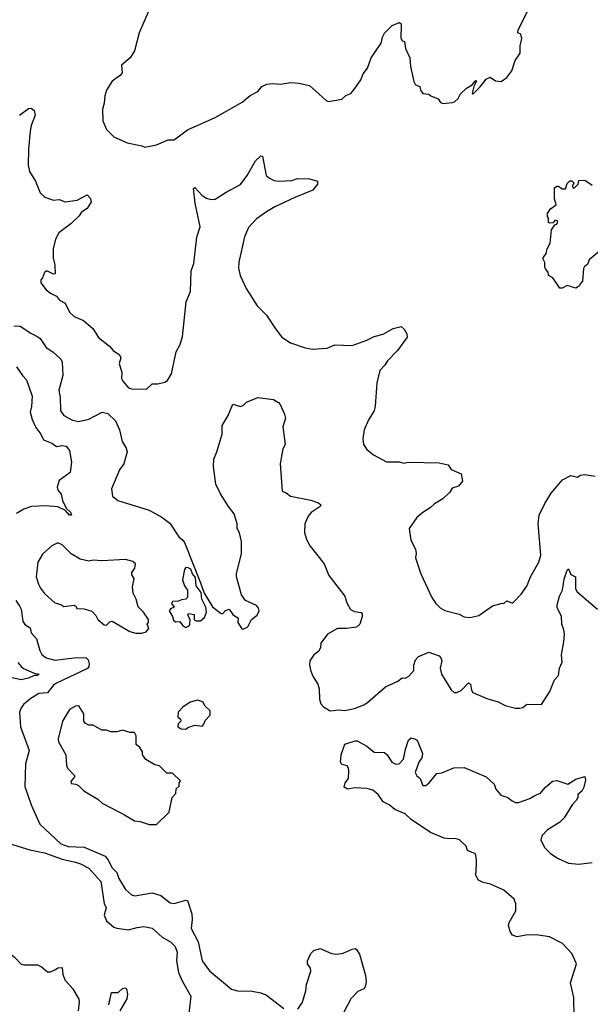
# Model space of a CAD drawing. Extents: x 1771496 to 1971148, y 471553 to 643630.
# Tile 676 of 702: x 1913216 to 1917093, y 564089 to 570784. Entities that reach past the tile are written whole.
import ezdxf

# ---------------------------------------------------------------- set-up
doc = ezdxf.new("R2010")
doc.units = 0

msp = doc.modelspace()

# ---------------------------------------------------------------- linework, layer by layer
at = {"layer": '0CON10XD'}
for points in [[(1914112.3, 570887.7), (1914027.1, 570695), (1913995, 570571.2), (1913966.2, 570523.8), (1913908, 570475), (1913912.5, 570422.5), (1913898.8, 570405), (1913843.8, 570365), (1913806.7, 570305), (1913793.3, 570265), (1913790, 570215), (1913777.5, 570175), (1913780, 570095), (1913806.4, 570036.4), (1913856.4, 569986.4), (1913945, 569946.7), (1914046.4, 569926.4), (1914065, 569917.5), (1914145, 569933.3), (1914225, 569966.7), (1914263, 569967), (1914275, 569972.5), (1914355.8, 570034.2), (1914545, 570118), (1914728.3, 570221.7), (1914782, 570268), (1914833.8, 570295), (1914860.2, 570329.8), (1914895, 570345.7), (1914935, 570350.6), (1914985, 570344.5), (1915055, 570356.2), (1915111.7, 570351.7), (1915185.5, 570335.5), (1915227.3, 570297.3), (1915297.5, 570235), (1915315, 570226.7), (1915405, 570243.3), (1915431.7, 570268.3), (1915465, 570282.5), (1915494.1, 570315.9), (1915533.3, 570375), (1915548.8, 570415), (1915580, 570455), (1915604, 570525), (1915672, 570625), (1915681.2, 570665), (1915695, 570692.5), (1915747, 570743), (1915795, 570763.3), (1915805, 570757.5), (1915807.3, 570747.3), (1915805, 570660), (1915815, 570640), (1915830, 570635), (1915838.3, 570588.3), (1915866.7, 570525), (1915871.2, 570465), (1915893, 570363), (1915905, 570340), (1915935, 570330), (1915940, 570305), (1915955, 570282.5), (1915995, 570277.5), (1916010, 570265), (1916060, 570245), (1916075, 570220), (1916093, 570213), (1916155, 570220), (1916170, 570225), (1916195, 570247.5), (1916210.7, 570279.3), (1916251.7, 570318.3), (1916289.3, 570340.7), (1916315, 570370), (1916320, 570365), (1916301.2, 570328.8), (1916290, 570285), (1916295, 570277.5), (1916345, 570326.7), (1916385, 570380), (1916411.7, 570391.7), (1916448.3, 570368.3), (1916487, 570363), (1916525, 570390), (1916560, 570435), (1916583.3, 570505), (1916617, 570557), (1916617.5, 570605), (1916626.7, 570655), (1916620, 570685), (1916600, 570695), (1916603.3, 570715), (1916670.7, 570849.3)], [(1913214.5, 570135.5), (1913275, 570178.8), (1913293, 570183), (1913313.3, 570165), (1913320, 570135), (1913293.8, 570065), (1913287.5, 570025), (1913276.1, 569903.9), (1913274.3, 569795), (1913282.4, 569752.4), (1913322.5, 569685), (1913355.9, 569605.9), (1913386.1, 569576.1), (1913445, 569556.7), (1913485, 569561.2), (1913525, 569546.2), (1913606.4, 569556.4), (1913675, 569593.3), (1913697.9, 569567.9), (1913700.8, 569545), (1913675, 569498.8), (1913636.2, 569475), (1913619.7, 569450.3), (1913562.5, 569395), (1913481.2, 569335), (1913459.5, 569290.5), (1913444.2, 569225), (1913442.5, 569165), (1913454, 569115), (1913456.7, 569055), (1913445, 569053.8), (1913405, 569073.8), (1913395, 569073.3), (1913383.3, 569065), (1913371.7, 569028.3), (1913360, 569015), (1913360, 568995), (1913395, 568947.5), (1913425, 568923.3), (1913465, 568903.3), (1913485.9, 568875.9), (1913525.7, 568855.7), (1913555, 568796.2), (1913586.7, 568765), (1913648.8, 568738.8), (1913713.3, 568685), (1913752.4, 568622.4), (1913826.7, 568565), (1913850, 568535), (1913893.3, 568505), (1913903.3, 568485), (1913891.2, 568445), (1913908.8, 568385), (1913908.6, 568345), (1913917.1, 568325), (1913955, 568280), (1913975, 568273.1), (1914078.3, 568271.7), (1914115, 568307.5), (1914155, 568307.5), (1914201.7, 568318.3), (1914219.3, 568330.7), (1914246.2, 568375), (1914280, 568525), (1914305, 568570), (1914323, 568627), (1914346.2, 568865), (1914377.1, 568935), (1914381.9, 569075), (1914398.9, 569125), (1914419.4, 569305), (1914442.9, 569375), (1914409.1, 569535), (1914397.5, 569635), (1914405, 569642.5), (1914455, 569588), (1914485, 569569.2), (1914515, 569560), (1914545, 569562.5), (1914618.9, 569611.1), (1914715, 569662), (1914762.5, 569725), (1914818, 569825), (1914855, 569857.5), (1914866.4, 569856.4), (1914891.2, 569725), (1914912.5, 569705), (1914945, 569690), (1914975, 569686), (1915065, 569690.6), (1915102.7, 569702.7), (1915185, 569702), (1915240, 569685), (1915240, 569665), (1915207.5, 569625), (1915085, 569575.7), (1914949.7, 569510.3), (1914892.2, 569477.8), (1914825, 569429.2), (1914770.3, 569369.7), (1914743.2, 569306.8), (1914704.2, 569135), (1914702.5, 569095), (1914714.2, 569045), (1914755, 568956.7), (1914829.1, 568839.1), (1914892, 568775), (1914955, 568682.5)], [(1917155, 569210), (1917085, 569150), (1917075, 569120), (1917053.9, 569106.1), (1917047, 569093), (1917040, 569005), (1917023, 568987), (1917020, 568975), (1916995, 568957.5), (1916935, 568976.7), (1916901.7, 568958.3), (1916885, 568957.5), (1916839.3, 569029.3), (1916810, 569045), (1916807, 569067), (1916790, 569085), (1916783, 569103), (1916783, 569133), (1916772.5, 569155), (1916772.5, 569165), (1916792.5, 569195), (1916800, 569225), (1916821.2, 569265), (1916830, 569355), (1916851.7, 569388.3), (1916866.4, 569393.6), (1916870, 569405), (1916870, 569415), (1916855, 569420), (1916838.3, 569401.7), (1916815, 569400), (1916810, 569405), (1916810, 569435), (1916802.5, 569445), (1916802.5, 569465), (1916821.7, 569498.3), (1916860, 569525), (1916850, 569565), (1916849.3, 569640.7), (1916865, 569652.5), (1916875, 569652.5), (1916905, 569632.5), (1916925, 569632.5), (1916935, 569670), (1916955, 569687.5), (1916967, 569687), (1916980, 569675), (1916972.5, 569655), (1916975, 569640), (1916985, 569640), (1917010, 569665), (1917015, 569690), (1917055, 569692.5), (1917105, 569657.5)], [(1913175, 568702.9), (1913219.7, 568699.7), (1913291.5, 568651.5), (1913338.5, 568628.5), (1913355.6, 568615), (1913395.8, 568555.8), (1913441.4, 568525), (1913494.5, 568475), (1913503.5, 568455), (1913510, 568365), (1913481.4, 568265), (1913490, 568215), (1913493.3, 568123.3), (1913515, 568092.9), (1913575, 568060.8), (1913615, 568052.2), (1913685, 568067.1), (1913775.5, 568115.5), (1913815, 568106.9), (1913866.6, 568056.6), (1913894.6, 567995), (1913912.2, 567915), (1913940.2, 567870.2), (1913946.7, 567845), (1913924.3, 567765), (1913895, 567723.8), (1913839.2, 567595), (1913846.7, 567545), (1913882.5, 567515), (1914095, 567448), (1914181.2, 567401.2), (1914235, 567361.2), (1914297, 567267), (1914325, 567245.8), (1914335, 567228.8), (1914443.3, 566955), (1914470, 566885), (1914525, 566792.5), (1914585, 566747.5), (1914595, 566747.5), (1914615, 566767.5), (1914640, 566775), (1914665, 566740), (1914700, 566715), (1914697.5, 566685), (1914725, 566643.3), (1914735, 566640), (1914765, 566656.7), (1914790, 566705), (1914828.8, 566735), (1914842.5, 566765), (1914837, 566787), (1914825, 566800), (1914750, 566835), (1914723.6, 566873.6), (1914690, 566995), (1914690, 567015), (1914723.3, 567155), (1914723.3, 567235), (1914710, 567295), (1914692.5, 567325), (1914692.5, 567355), (1914674, 567425), (1914635, 567473.3), (1914579.5, 567559.5), (1914548.8, 567625), (1914532.9, 567745), (1914534, 567795), (1914556.2, 567845), (1914592.5, 567965), (1914591.2, 568025), (1914633.3, 568093.3), (1914665, 568170), (1914715, 568153.3), (1914735, 568160), (1914757.5, 568182.5), (1914835, 568215.7), (1914940.5, 568200.5), (1914975, 568180), (1914985, 568167.5), (1915015, 568102.5), (1915020.8, 568075), (1915002.9, 568015), (1915020, 567895), (1915003.9, 567866.1), (1914986.2, 567765), (1914998.3, 567578.3), (1915026.1, 567566.1), (1915055, 567543.3), (1915195, 567516.9), (1915245, 567498.8), (1915262.5, 567485), (1915256.7, 567475), (1915195.8, 567434.2), (1915175, 567407.5), (1915153.8, 567355), (1915151.2, 567295), (1915166, 567245), (1915190, 567205), (1915283.8, 567085), (1915316.2, 567005), (1915386, 566915), (1915424.2, 566865), (1915438.3, 566818.3), (1915463.6, 566773.6), (1915490.7, 566760.7), (1915535, 566752.5), (1915542.5, 566745), (1915543.3, 566725), (1915526, 566675), (1915505, 566654.2), (1915435, 566644.2), (1915374.6, 566645.4), (1915308, 566605), (1915261.4, 566545), (1915259.2, 566515), (1915249, 566491), (1915215, 566464.4), (1915188.2, 566425), (1915184.7, 566395), (1915194.6, 566355), (1915210.4, 566315), (1915241.2, 566265), (1915250.8, 566235), (1915253.2, 566163.2), (1915263.1, 566133.1), (1915280.9, 566110.9), (1915325, 566085.6), (1915385, 566091.4), (1915425, 566087.8), (1915490.4, 566099.6), (1915555, 566125.8), (1915579.3, 566140.7), (1915701.7, 566248.3), (1915785, 566286.7), (1915815, 566310), (1915835, 566307.5), (1915859.3, 566320.7), (1915895, 566360), (1915893.3, 566395), (1915905, 566432.5), (1915926.4, 566453.6), (1915995, 566483.8), (1916065, 566458), (1916077.5, 566445), (1916084.4, 566425), (1916073.5, 566375), (1916081.9, 566335), (1916147, 566227), (1916168.3, 566208.3), (1916185, 566208.8), (1916215, 566224), (1916266.1, 566276.1), (1916278.8, 566265), (1916286.2, 566225), (1916295, 566210), (1916389.5, 566169.5), (1916465.9, 566145.9), (1916515, 566121.2), (1916585, 566103.3), (1916615, 566103.3), (1916635, 566107.5), (1916660.7, 566129.3), (1916762, 566128), (1916817.5, 566215), (1916849.4, 566295), (1916877.7, 566325), (1916882.8, 566375), (1916902.9, 566415), (1916896.2, 566465), (1916913.9, 566553.9), (1916917.5, 566605), (1916914.2, 566635), (1916899.2, 566675), (1916896.4, 566726.4), (1916867, 566787), (1916866.7, 566805), (1916883.6, 566863.6), (1916903.3, 566905), (1916915, 566980), (1916935, 567040), (1916945, 567050), (1916960.7, 567010.7), (1916992.5, 566995), (1916992.5, 566915), (1917003.6, 566893.6), (1917142.5, 566775)], [(1914955, 568682.5), (1914996.1, 568626.1), (1915055, 568586.7), (1915155, 568553.3), (1915205, 568543.8), (1915305, 568551.2), (1915356.1, 568573.9), (1915475, 568569.2), (1915575, 568604.2), (1915625, 568629.2), (1915685, 568645.8), (1915753.6, 568683.6), (1915806.7, 568696.7), (1915829.3, 568679.3), (1915847.3, 568647.3), (1915848.8, 568625), (1915782, 568535), (1915714, 568465), (1915695.8, 568434.2), (1915662.3, 568397.7), (1915643.3, 568315), (1915631.2, 568155), (1915623.8, 568125), (1915586.4, 568063.6), (1915557.5, 567995), (1915546.7, 567935), (1915552.5, 567895), (1915575, 567862.5), (1915620, 567825), (1915708, 567778), (1915795, 567776.7), (1915825, 567768), (1915855, 567776.2), (1916065, 567771.2), (1916126.1, 567756.1), (1916147.5, 567725), (1916215, 567696.2), (1916224, 567645), (1916197, 567613), (1916155, 567597.5), (1916139.3, 567570.7), (1916090, 567525), (1916035, 567492.5), (1916005, 567464), (1915955, 567433.8), (1915915, 567400), (1915863.3, 567325), (1915873.3, 567245), (1915904.1, 567184.1), (1915910, 567155), (1915904.1, 567124.1), (1915941.2, 567015), (1916016.7, 566855), (1916043.8, 566815), (1916073.3, 566785), (1916105, 566766.2), (1916202.3, 566742.3), (1916235, 566723.8), (1916275, 566718.8), (1916335, 566733.8), (1916427.7, 566797.7), (1916495, 566816.2), (1916505, 566813.3), (1916525, 566832.5), (1916565, 566816.7), (1916625, 566880), (1916663.8, 566936.2), (1916686.7, 566995), (1916743.5, 567095), (1916757.8, 567142.2), (1916737.7, 567355), (1916744.7, 567415.3), (1916783.1, 567495), (1916827.1, 567565), (1916905, 567656), (1916960, 567685), (1917005, 567674.2), (1917025, 567688), (1917055, 567692), (1917125, 567680)], [(1913195, 568424.5), (1913234.6, 568364.6), (1913262.1, 568335), (1913301.3, 568225), (1913295.3, 568154.7), (1913286.7, 568115), (1913301.2, 568065), (1913325, 568010), (1913360.5, 567965), (1913377.2, 567927.2), (1913434.8, 567904.8), (1913465, 567882.7), (1913505, 567888.4), (1913532, 567885), (1913554.1, 567855), (1913568.5, 567775), (1913558, 567705), (1913485, 567650), (1913470, 567605), (1913474.2, 567585), (1913496.8, 567556.8), (1913506.7, 567515), (1913532.7, 567462.7), (1913560, 567435), (1913567.5, 567415), (1913555, 567414.6), (1913527.1, 567447.1), (1913475, 567471.2), (1913391.2, 567478.8), (1913295, 567473.1), (1913245, 567456.7), (1913195, 567425.5)], [(1914045, 566613.3), (1914075, 566622.5), (1914092.5, 566645), (1914082.5, 566675), (1914090, 566685), (1914090, 566705), (1914056.4, 566756.4), (1914021.7, 566791.7), (1914007.5, 566845), (1913987.5, 566885), (1913983.3, 566926.7), (1913992.5, 566985), (1913978.3, 567008.3), (1913977.5, 567025), (1913998, 567055), (1914002.5, 567085), (1913985, 567100), (1913933.9, 567113.9), (1913775, 567104.2), (1913715, 567110), (1913685, 567103.3), (1913625.9, 567115.9), (1913565, 567151.2), (1913505, 567213.3), (1913475, 567227.5), (1913435, 567206.7), (1913371.1, 567148.9), (1913338.6, 567095), (1913328.1, 566995), (1913342.9, 566945), (1913357.6, 566917.6), (1913383.4, 566883.4), (1913455, 566820), (1913495, 566806.7), (1913515, 566793.3), (1913585, 566802.5), (1913600, 566795), (1913605, 566780), (1913655, 566777.5), (1913705, 566762.5), (1913733, 566733), (1913747.5, 566705), (1913789.5, 566669.5), (1913805, 566667.5), (1913829.3, 566690.7), (1913845, 566693.3), (1913965, 566623.8), (1914005, 566613.3), (1914045, 566613.3)], [(1914345, 566652.2), (1914366.7, 566663.3), (1914371.8, 566675), (1914374.4, 566705), (1914359.4, 566735), (1914362.9, 566747.1), (1914400.7, 566740.7), (1914402.3, 566702.3), (1914415, 566695.5), (1914444.4, 566695.6), (1914471.7, 566718.3), (1914484.6, 566755), (1914480.5, 566790.5), (1914452.7, 566845), (1914449.5, 566889.5), (1914414.7, 566935), (1914410.7, 566990.7), (1914389.4, 567015), (1914378.9, 567048.9), (1914355, 567059.1), (1914343.5, 567056.5), (1914335, 567046), (1914321.3, 566975), (1914336.7, 566935), (1914356.1, 566905), (1914356.9, 566855), (1914345, 566843.3), (1914315, 566839.7), (1914295, 566829.7), (1914255, 566828.8), (1914246.4, 566815), (1914265, 566790), (1914240.8, 566779.2), (1914231.5, 566765), (1914253.5, 566725), (1914260, 566700), (1914275, 566690.6), (1914305, 566692.5), (1914323.4, 566663.4), (1914345, 566652.2)], [(1913189.7, 566835), (1913216, 566795), (1913224.7, 566775), (1913237.5, 566695), (1913251.8, 566671.8), (1913288, 566648), (1913294.7, 566614.7), (1913329.5, 566575), (1913351.8, 566495), (1913366.7, 566466.7), (1913395, 566445.4), (1913455, 566428.8), (1913585.6, 566444.4), (1913665, 566446.2), (1913681.3, 566431.3), (1913688.7, 566405), (1913686.5, 566385), (1913676.6, 566373.4), (1913465, 566272.1), (1913445, 566258.2), (1913405, 566207.3), (1913345, 566202.2), (1913285.3, 566164.7), (1913242.4, 566127.6), (1913225.5, 566105), (1913214.7, 566075), (1913220.7, 565975), (1913280.8, 565815), (1913255.4, 565725), (1913250.2, 565570.2), (1913293.5, 565445), (1913352.2, 565315), (1913495, 565181.6), (1913545, 565163.2), (1913655, 565158.7), (1913796, 565096), (1913815.4, 565075), (1913845, 565018.1), (1913875.6, 564985), (1913889.4, 564945), (1913935, 564869.2), (1913975, 564832.9), (1913997.1, 564827.1), (1914115, 564847.7), (1914175, 564828.1), (1914238.5, 564778.5), (1914265, 564775.4), (1914345, 564796.7), (1914355, 564794.5), (1914386.1, 564705), (1914388.8, 564665), (1914380.8, 564605), (1914428.1, 564515), (1914455.6, 564385), (1914506.2, 564316.2), (1914655, 564192.9), (1914695, 564181.4), (1914795, 564179.4), (1914855, 564168.1), (1914891.7, 564151.7), (1915011.3, 564061.3)], [(1913203.9, 566413.9), (1913225.2, 566385.2), (1913242.8, 566372.8), (1913315, 566341.1), (1913347.8, 566335), (1913336.7, 566325), (1913315, 566324.1), (1913275, 566306.1), (1913225, 566296), (1913135, 566315.6)], [(1914145, 565312.5), (1914232.5, 565395), (1914252.5, 565495), (1914277, 565523), (1914280, 565555), (1914298.3, 565571.7), (1914300, 565595), (1914308.3, 565608.3), (1914255, 565660), (1914215, 565660), (1914165, 565710), (1914135, 565717.5), (1914073.6, 565753.6), (1914050, 565785), (1914050, 565805), (1914032.5, 565835), (1914007.5, 565855), (1914007.5, 565915), (1913997, 565937), (1913967, 565937), (1913915, 565952.5), (1913875, 565942.5), (1913835, 565942.5), (1913805, 565952.5), (1913773, 565953), (1913715, 565987.5), (1913685, 565987.5), (1913660.7, 566000.7), (1913652.5, 566015), (1913652.5, 566065), (1913618.3, 566118.3), (1913595, 566116.2), (1913555, 566094.2), (1913505.8, 566015), (1913476.2, 565895), (1913480, 565875), (1913530, 565785), (1913533.8, 565715), (1913540, 565695), (1913587.5, 565645), (1913587.5, 565635), (1913563.3, 565605), (1913565, 565590), (1913596.4, 565586.4), (1913616.1, 565576.1), (1913651.7, 565541.7), (1913747.5, 565485), (1913776.4, 565456.4), (1913928.3, 565378.3), (1913995, 565337.5), (1914035, 565332.5), (1914095, 565312.5), (1914145, 565312.5)], [(1914345, 565960), (1914358.3, 565971.7), (1914405, 565987.5), (1914455, 565980), (1914467, 565993), (1914475, 566020), (1914510, 566055), (1914510, 566085), (1914477, 566117), (1914460, 566145), (1914425, 566157.5), (1914375, 566143.3), (1914325, 566110), (1914292.5, 566075), (1914290, 566045), (1914308.3, 566028.3), (1914310, 566015), (1914293, 565997), (1914290, 565975), (1914313, 565963), (1914345, 565960)], [(1916319.1, 565040.9), (1916320.5, 565075), (1916312.1, 565112.1), (1916258.8, 565135), (1916248.8, 565165), (1916205, 565207.5), (1916175, 565217.1), (1916135, 565214.4), (1916099.8, 565219.8), (1916007.3, 565257.3), (1915875.5, 565345.5), (1915835, 565384), (1915765, 565414.3), (1915726.2, 565445), (1915686.5, 565466.5), (1915650.8, 565515), (1915615, 565545.6), (1915575, 565556.9), (1915495, 565561.1), (1915442.5, 565552.5), (1915420, 565565), (1915426.7, 565595), (1915449.2, 565625), (1915452.5, 565675), (1915450.4, 565695), (1915440.5, 565710.5), (1915405, 565720), (1915394.7, 565735), (1915401.2, 565785), (1915425, 565857.5), (1915495, 565880.5), (1915509.6, 565879.6), (1915575.3, 565845.3), (1915625, 565804), (1915695, 565802.5), (1915713.8, 565785), (1915743.3, 565735), (1915771.7, 565721.7), (1915795, 565724), (1915823.3, 565755), (1915836.2, 565825), (1915857.5, 565885), (1915875, 565900), (1915895, 565897.5), (1915916.2, 565885), (1915953.3, 565795), (1915948, 565765), (1915928.8, 565735), (1915902.5, 565665), (1915913.6, 565643.6), (1915936.7, 565625), (1915955, 565576.7), (1915975, 565577.5), (1915999.2, 565595), (1916050.5, 565659.5), (1916085, 565664), (1916165, 565697.5), (1916235, 565699.4), (1916385.3, 565635.3), (1916438.8, 565585), (1916451.7, 565551.7), (1916485, 565511.2), (1916532.5, 565495), (1916561.7, 565471.7), (1916585, 565462), (1916605, 565460.8), (1916682.1, 565487.9), (1916715, 565510), (1916755, 565524.3), (1916786.2, 565563.8), (1916835, 565605.8), (1916865, 565610.8), (1916899.7, 565599.7), (1916940, 565585), (1916995, 565621.2), (1917055, 565637.5), (1917060, 565615), (1917050, 565565), (1917035, 565537.5), (1917007.5, 565515), (1917007.5, 565495), (1916997.5, 565475), (1916970, 565445), (1916915, 565356.7), (1916883.3, 565325), (1916801.2, 565275), (1916763.8, 565235), (1916756.2, 565205), (1916783, 565153), (1916823.3, 565115), (1916875, 565080), (1916945, 565050), (1917015, 565043.3), (1917105, 565053.3)], [(1913145, 565183.1), (1913285, 565140.4), (1913385, 565119.8), (1913505, 565076.2), (1913595, 565056.4), (1913630, 565045), (1913685, 565014.2), (1913766.7, 564925), (1913790.5, 564775), (1913803.1, 564745), (1913790.5, 564695), (1913805, 564656), (1913855, 564614.4), (1913876.2, 564606.2), (1913955, 564595.3), (1914015, 564611.8), (1914058.8, 564618.8), (1914115, 564606.2), (1914184.7, 564544.8), (1914240.9, 564515), (1914272.6, 564482.6), (1914285.4, 564445), (1914280.5, 564385), (1914295.3, 564305), (1914322.3, 564245), (1914379.5, 564145), (1914360.9, 563989.1)], [(1916984.3, 564005), (1916980, 564135), (1916958, 564235), (1917000, 564365), (1916967.1, 564435), (1916905, 564502.9), (1916815, 564547.8), (1916725, 564561.5), (1916655, 564560.4), (1916595, 564547.9), (1916565, 564560.5), (1916549.2, 564585), (1916537.1, 564625), (1916541.2, 564645), (1916586.7, 564725), (1916586.8, 564773.2), (1916575, 564803.8), (1916505, 564865.7), (1916415, 564905.7), (1916365, 564916.7), (1916332.9, 564932.9), (1916316.2, 564965), (1916319.1, 565040.9)], [(1912975, 564580), (1912919.2, 564495), (1912916.2, 564485), (1912924.4, 564474.4), (1912965, 564466.7), (1913005, 564472.5), (1913105, 564468.9), (1913180.9, 564410.9), (1913225, 564362.9), (1913245, 564356.9), (1913336.8, 564356.8), (1913364.3, 564344.3), (1913405, 564310), (1913425, 564311.2), (1913460, 564325), (1913475, 564337.5), (1913505, 564340), (1913508, 564295), (1913522, 564255), (1913577.5, 564195), (1913616.9, 564125), (1913620.6, 564105), (1913612, 564045)], [(1915105, 564057.5), (1915137.5, 564105), (1915159.7, 564180.3), (1915163.9, 564223.9), (1915193.5, 564315), (1915191.1, 564335), (1915171.2, 564365), (1915170.4, 564385), (1915195, 564435.8), (1915214.2, 564455), (1915258, 564468), (1915335, 564435.6), (1915370.3, 564429.7), (1915412.6, 564437.4), (1915474.7, 564465.3), (1915495, 564468.2), (1915505, 564462), (1915525, 564430), (1915566.5, 564285), (1915570.3, 564245), (1915565.8, 564214.2), (1915554.6, 564195.4), (1915513.9, 564176.1), (1915465, 564126), (1915418.6, 564035)], [(1913821.4, 564085), (1913840, 564170), (1913885, 564170), (1913915, 564196.2), (1913935, 564202.5), (1913942.5, 564195), (1913948.8, 564158.8), (1913944.2, 564125.8), (1913895.6, 564045)]]:
    msp.add_lwpolyline(points, dxfattribs=at)

doc.saveas('drawing.dxf')
